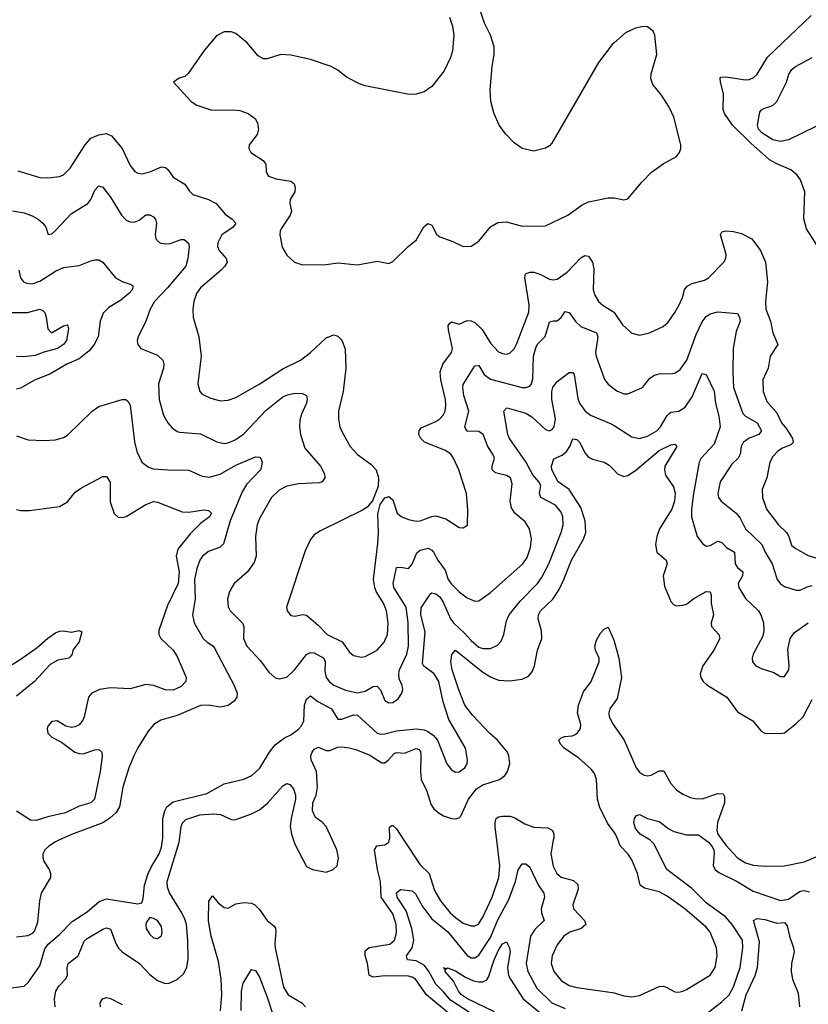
# Model space of a CAD drawing. Header units: inches. Extents: x 1934316 to 2140091, y 524953 to 667329.
# Tile 259 of 384: x 2016966 to 2020991, y 649162 to 654188. Entities that reach past the tile are written whole.
import ezdxf

# ---------------------------------------------------------------- set-up
doc = ezdxf.new("R2010")
doc.units = ezdxf.units.IN
doc.header["$MEASUREMENT"] = 0
for name, color, linetype in [('C0614', 7, 'Continuous'), ('C0615', 7, 'Continuous'), ('C0624', 7, 'Continuous'), ('C0625', 7, 'Continuous')]:
    doc.layers.add(name, color=color, linetype=linetype)

msp = doc.modelspace()

# ---------------------------------------------------------------- linework, layer by layer
at = {"layer": 'C0614', "color": 5}
for points, elevation in [([(2016870, 649239.3), (2016990, 649255.5), (2017010, 649273), (2017070, 649359.5), (2017095, 649445), (2017111.4, 649468.6), (2017170, 649518.9), (2017234.6, 649585.4), (2017310, 649633.7), (2017372.5, 649687.5), (2017410, 649700.1), (2017570, 649674.9), (2017590, 649681), (2017597, 649703), (2017604.1, 649770), (2017622.6, 649830), (2017637.3, 649862.7), (2017678.4, 649930), (2017690, 649963.8), (2017696, 650000)], 340), ([(2017166.8, 650000), (2017150, 649992.5), (2017114.9, 649970), (2017094.6, 649950), (2017084.9, 649930), (2017084.9, 649910), (2017091.6, 649890), (2017117.1, 649850), (2017123.5, 649830), (2017123.5, 649810), (2017076.3, 649730), (2017067.8, 649690), (2017057.8, 649582.2), (2017042.4, 649537.6), (2017030, 649524.2), (2017008.2, 649511.8), (2016950, 649504.2)], 340), ([(2017147.9, 649150), (2017143.4, 649190), (2017150.4, 649229.6), (2017165.9, 649254.1), (2017200.2, 649290), (2017210, 649308.8), (2017209.4, 649350), (2017214.1, 649370), (2017264.5, 649410), (2017295.4, 649484.6), (2017310, 649498.9), (2017390, 649545.9), (2017410, 649552.7), (2017430, 649545.3), (2017458, 649470), (2017470, 649449.2), (2017489.6, 649429.6), (2017577.1, 649370), (2017630, 649315.2), (2017670, 649283.5), (2017708.9, 649268.9), (2017730, 649270.2), (2017770, 649288.6), (2017801.9, 649318.1), (2017819, 649350), (2017826.1, 649393.9), (2017824.6, 649490), (2017817.4, 649570), (2017810, 649597.6), (2017794, 649630), (2017730.7, 649730.7), (2017720.5, 649760.5), (2017719, 649790), (2017779.7, 649990), (2017781.2, 650000)], 320), ([(2018363.2, 650000), (2018370, 649980.5), (2018430, 649866.4), (2018461, 649850), (2018530, 649837), (2018566, 649850), (2018587.3, 649870), (2018594, 649910), (2018584.5, 649950), (2018562, 650000)], 320), ([(2019162.6, 649110), (2019042.9, 649210), (2018986.5, 649290), (2018970, 649300.4), (2018950, 649305.5), (2018830, 649307.8), (2018770, 649301), (2018750.7, 649310.7), (2018742.1, 649370), (2018729.1, 649410.9), (2018730, 649435.3), (2018750, 649452.1), (2018855.1, 649470), (2018879.4, 649490), (2018890, 649526.8), (2018887.5, 649570), (2018870, 649624.8), (2018812, 649710), (2018807.5, 649790), (2018792.6, 649850), (2018777.1, 649950), (2018789.3, 649970.7), (2018830, 649975.9), (2018849.7, 649990), (2018852.6, 650000)], 280), ([(2018927.6, 650000), (2019010, 649874.7), (2019055.9, 649830), (2019083.7, 649743.7), (2019113.2, 649690), (2019163, 649630), (2019190, 649605.5), (2019230, 649577.3), (2019270, 649563.2), (2019290, 649563.2), (2019308.4, 649571.6), (2019330, 649606.5), (2019376.9, 649710), (2019411.9, 649810), (2019417.4, 649870), (2019401.7, 650000)], 280), ([(2019689.8, 650000), (2019676.6, 649930), (2019688.3, 649868.3), (2019707.8, 649830), (2019730, 649811.8), (2019793.6, 649793.6), (2019814.6, 649774.6), (2019816.8, 649750), (2019788.6, 649670), (2019793.2, 649650), (2019849.1, 649590), (2019855.8, 649570), (2019832.2, 649550), (2019774.9, 649530), (2019744, 649510), (2019710, 649466), (2019683.2, 649410), (2019678.9, 649370), (2019692, 649330), (2019730, 649283.5), (2019770, 649258.5), (2019810, 649248.7), (2019990, 649223.2), (2020000, 649220.3)], 280), ([(2019330, 649076.6), (2019164.3, 649184.3), (2019130, 649226.1), (2019090, 649264.4), (2019053.6, 649333.6), (2019030, 649362.9), (2018990, 649383.4), (2018945.1, 649390), (2018941.1, 649410), (2018968.9, 649451.1), (2018977.1, 649490), (2018966.9, 649550), (2018938.8, 649638.8), (2018893, 649710), (2018890, 649730.5), (2018910, 649748.9), (2018970, 649741.3), (2018986.6, 649726.6), (2019021.9, 649661.9), (2019070, 649598.4), (2019151.8, 649531.8), (2019250, 649410.8), (2019270, 649400.1), (2019290, 649399.8), (2019310, 649412.8), (2019370, 649503), (2019406.3, 649593.7), (2019462.4, 649697.6), (2019496.9, 649790), (2019510.8, 649849.2), (2019530, 649879.5), (2019550, 649879.5), (2019570, 649862.4), (2019612.2, 649772.2), (2019641.2, 649730), (2019644.1, 649710), (2019628.4, 649650), (2019630.1, 649630), (2019643.6, 649590), (2019595.1, 649544.9), (2019574, 649510), (2019550.6, 649370), (2019560.1, 649330), (2019605.3, 649245.3), (2019682.2, 649170), (2019750, 649141)], 260), ([(2017991.7, 649128.3), (2017998.3, 649210), (2017994.2, 649290), (2017980.9, 649380.9), (2017943.3, 649510), (2017930, 649589.2), (2017931.9, 649688.1), (2017950, 649715.5), (2017980, 649680), (2018010, 649656.8), (2018030, 649653.7), (2018070, 649674.5), (2018110, 649682.6), (2018150, 649678), (2018167.2, 649670), (2018188.6, 649648.6), (2018229.5, 649589.5), (2018262.6, 649562.6), (2018271.5, 649551.5), (2018274.4, 649534.4), (2018267.7, 649472.3), (2018270.1, 649450), (2018313.6, 649250), (2018336.5, 649210), (2018406.5, 649170), (2018424.7, 649150)], 280), ([(2019390, 649124.4), (2019252.2, 649190), (2019221.1, 649210), (2019205.7, 649230), (2019180.7, 649280.7), (2019138, 649330), (2019139.1, 649339.1), (2019129.8, 649350.2), (2019143.6, 649343.6), (2019150, 649348), (2019190, 649333), (2019241.1, 649301.1), (2019282.8, 649282.8), (2019310, 649276.4), (2019330, 649277.7), (2019350, 649287.5), (2019359.6, 649300.4), (2019387.6, 649390), (2019410, 649438.2), (2019430, 649470.3), (2019450, 649481.6), (2019465.4, 649450), (2019469.4, 649430), (2019456, 649350), (2019461.7, 649310), (2019470.8, 649290.8), (2019535.7, 649190), (2019650, 649097.3)], 240), ([(2018096.4, 649130), (2018098.6, 649230), (2018106.9, 649270), (2018150, 649340.7), (2018170, 649335.5), (2018190, 649300.7), (2018230, 649198), (2018257.6, 649110)], 260), ([(2017379, 649150), (2017377.3, 649170), (2017389.8, 649190), (2017410, 649196.9), (2017430, 649192.7), (2017490, 649160.7)], 280)]:
    msp.add_lwpolyline(points, dxfattribs=dict(at, elevation=elevation))
at = {"layer": 'C0614', "color": 5, "elevation": 340}
msp.add_lwpolyline([(2017630, 649605.2), (2017614.9, 649585.1), (2017610.5, 649570), (2017612.4, 649550), (2017630, 649518.4), (2017650, 649502), (2017670, 649497.6), (2017690, 649511), (2017694.2, 649530), (2017690, 649559.3), (2017670, 649589.5), (2017650, 649600.7)], close=True, dxfattribs=at)
at = {"layer": 'C0615', "color": 5}
for points, elevation in [([(2020000, 654070.7), (2019990, 654062), (2019920.7, 653970), (2019681.5, 653558.5), (2019670, 653544.2), (2019650, 653532.8), (2019590, 653517.4), (2019530.9, 653530.9), (2019490, 653559.6), (2019445.6, 653605.6), (2019414, 653650), (2019388, 653708), (2019371.3, 653771.3), (2019367.2, 653830), (2019377.6, 653950), (2019388.6, 654010), (2019387.4, 654050), (2019369.7, 654110), (2019338, 654170), (2019316.6, 654236.6)], 420), ([(2019160.5, 654200.5), (2019174.8, 654154.8), (2019181.3, 654110), (2019175.5, 654030), (2019165.2, 653994.8), (2019132.3, 653927.7), (2019070, 653846.6), (2019030, 653819.5), (2018990, 653807.6), (2018953.8, 653806.2), (2018730, 653851), (2018700.7, 653860.7), (2018634.8, 653894.8), (2018589.7, 653930), (2018555.8, 653950), (2018450, 653984.5), (2018350, 654007.6), (2018298.8, 654010), (2018230, 653988.7), (2018210, 653989.2), (2018184, 654004), (2018127.1, 654070), (2018070, 654118), (2018046.3, 654126.4), (2018010, 654126), (2017970, 654105.3), (2017908.7, 654031.3), (2017826.1, 653913.9), (2017810, 653898.9), (2017781, 653890), (2017750.8, 653870), (2017842.3, 653770), (2017870, 653751.3), (2017946.4, 653726.4), (2018050, 653728.9), (2018090, 653724.7), (2018133, 653710), (2018170, 653682.8), (2018180.3, 653660.3), (2018185.7, 653630), (2018177.6, 653602.4), (2018137.4, 653550), (2018135.4, 653530), (2018145.6, 653510), (2018208.5, 653470), (2018218, 653458), (2018222.8, 653450), (2018224.8, 653410), (2018235.6, 653390), (2018275.2, 653375.2), (2018350, 653364.7), (2018367.6, 653350), (2018372.4, 653332.4), (2018370.1, 653309.9), (2018346.7, 653270), (2018345.3, 653250), (2018352.8, 653210), (2018346.6, 653190), (2018306.3, 653130), (2018296.6, 653110), (2018293.2, 653090), (2018306.7, 653026.7), (2018330, 652985.7), (2018368.4, 652950), (2018410, 652936.5), (2018530, 652938), (2018590, 652947.1), (2018690, 652936.5), (2018790, 652956.3), (2018850, 652943.1), (2018870, 652953.4), (2018949.2, 653030.8), (2018990, 653062.3), (2019029.2, 653130.8), (2019050, 653147.2), (2019070, 653139.5), (2019093.7, 653093.6), (2019110, 653080.2), (2019176.4, 653056.4), (2019230, 653030.3), (2019270, 653031.7), (2019310, 653057.8), (2019369.9, 653130.1), (2019406.4, 653153.6), (2019450, 653157.2), (2019530, 653134.3), (2019650, 653135.5), (2019763.1, 653190), (2019837.1, 653242.9), (2019870, 653258.7), (2019970, 653279.1), (2019998.7, 653278.7), (2020000, 653278.4)], 420), ([(2016956.7, 653416.7), (2017070, 653382), (2017110, 653380.3), (2017170, 653387.4), (2017190, 653396.5), (2017224.4, 653430), (2017300.7, 653550), (2017330, 653583.2), (2017370, 653600.2), (2017410, 653606.9), (2017435.2, 653595.2), (2017489.2, 653530), (2017530, 653444.4), (2017553.9, 653413.9), (2017570, 653404.2), (2017590, 653401.5), (2017630, 653412), (2017690, 653437.2), (2017710, 653434.3), (2017723.2, 653423.2), (2017750, 653384.9), (2017810, 653348.9), (2017833.3, 653313.2), (2017850, 653296.5), (2017930.4, 653270), (2017968.7, 653250), (2018015.8, 653195.8), (2018051.6, 653170), (2018070.3, 653150), (2018055.3, 653130), (2017998.5, 653090), (2017978.2, 653050), (2017976.3, 653030), (2017984.2, 653010), (2018020.8, 652970), (2018024.7, 652950), (2018013.5, 652930), (2017994, 652910), (2017890, 652819.7), (2017869.2, 652790), (2017854.4, 652750), (2017849.2, 652710), (2017851.2, 652670), (2017880.2, 652570), (2017892, 652470), (2017875.3, 652330), (2017885.3, 652290), (2017897.3, 652277.3), (2017937.4, 652257.4), (2017990, 652242.8), (2018030, 652246.7), (2018070, 652259.6), (2018192.8, 652330), (2018310, 652406), (2018398.9, 652450), (2018449.9, 652490.1), (2018530, 652564.2), (2018570, 652578.9), (2018590, 652572), (2018610, 652552.2), (2018626.8, 652506.8), (2018630.1, 652409.9), (2018617.8, 652290), (2018593.4, 652190), (2018593.6, 652150), (2018600.8, 652110), (2018610, 652085.5), (2018653.4, 652010), (2018690, 651968.7), (2018758.8, 651918.8), (2018786, 651890), (2018797.8, 651850), (2018795.1, 651804.9), (2018766.9, 651733.1), (2018740, 651700), (2018716, 651684), (2018501, 651579), (2018470, 651558.4), (2018450, 651534.5), (2018422.6, 651477.4), (2018328.2, 651190), (2018330.7, 651170), (2018350, 651147.7), (2018370, 651143.8), (2018410, 651152.4), (2018430, 651148.2), (2018490, 651098), (2018534.9, 651050), (2018612.9, 651013), (2018650, 650960.4), (2018670, 650942.6), (2018710, 650934.9), (2018730, 650938), (2018790, 650969.2), (2018826.4, 651010), (2018843.2, 651050), (2018846.8, 651110), (2018838.6, 651170), (2018823.7, 651210), (2018786.2, 651270), (2018778.5, 651290), (2018772.5, 651330), (2018794.5, 651514.5), (2018797.9, 651570), (2018794.2, 651665.8), (2018806, 651714), (2018830, 651746.8), (2018850, 651754), (2018870, 651737.3), (2018893.1, 651670), (2018913.1, 651653.1), (2018950, 651637.1), (2018990, 651627.8), (2019010, 651629.4), (2019070, 651652.9), (2019090, 651655.6), (2019140.4, 651640.4), (2019210, 651596.3), (2019230, 651594), (2019252.3, 651607.7), (2019254.3, 651685.7), (2019247.1, 651770), (2019207.4, 651890), (2019181, 651950), (2019166.9, 651970), (2019139.6, 651990), (2019032.2, 652032.2), (2019012.9, 652050), (2019003.8, 652070), (2019005.3, 652090), (2019015.5, 652104.4), (2019090, 652137.1), (2019109.8, 652150), (2019128.1, 652170), (2019137.5, 652190), (2019141.4, 652218.6), (2019139.3, 652250), (2019115.2, 652350), (2019112.1, 652390), (2019126.2, 652430), (2019169.9, 652490), (2019175.9, 652510), (2019154.4, 652605.6), (2019153.6, 652626.4), (2019160.8, 652639.2), (2019170, 652645.3), (2019210, 652633.8), (2019250, 652652.3), (2019270, 652651.8), (2019290, 652643.2), (2019326.8, 652606.8), (2019370, 652537.8), (2019410, 652492.6), (2019430, 652483.6), (2019450, 652481.1), (2019470, 652488.5), (2019490, 652508.4), (2019504, 652536), (2019564.3, 652695.7), (2019566.8, 652733.2), (2019544.9, 652870), (2019548.6, 652891.4), (2019570, 652899.7), (2019590, 652899.4), (2019620.3, 652890), (2019670, 652864.4), (2019690, 652860.5), (2019710, 652863.8), (2019761.1, 652898.9), (2019830, 652972.1), (2019850, 652984.7), (2019870, 652981.7), (2019890.2, 652949.8), (2019896.9, 652916.9), (2019893.7, 652810), (2019902, 652782), (2019920.7, 652750), (2019944, 652730), (2019997, 652697), (2020000, 652692.8)], 380), ([(2016930, 653213), (2016990, 653202.3), (2017030, 653187.5), (2017061.1, 653170), (2017084.6, 653150), (2017099.5, 653130), (2017111.1, 653091.1), (2017130, 653095.5), (2017150, 653112.7), (2017230, 653198.5), (2017313.6, 653250), (2017330, 653270.5), (2017350, 653318), (2017370, 653340.4), (2017390, 653334), (2017430, 653283.1), (2017485.4, 653190), (2017510, 653165.2), (2017530, 653155.9), (2017550, 653155), (2017575.6, 653164.4), (2017610, 653191.5), (2017630, 653192.4), (2017650, 653181.3), (2017660.2, 653170), (2017665.4, 653150), (2017657.2, 653090), (2017662, 653070), (2017674.5, 653054.5), (2017687.2, 653047.2), (2017710, 653043.5), (2017733.8, 653046.2), (2017790, 653066.3), (2017805.7, 653065.7), (2017827.8, 653047.8), (2017831, 653030), (2017824.7, 652970), (2017813.8, 652930), (2017720.3, 652819.7), (2017654.7, 652750), (2017632.6, 652710), (2017610, 652649.3), (2017570.4, 652570), (2017566.7, 652550), (2017568.5, 652530), (2017585.5, 652510), (2017670, 652475.5), (2017696.9, 652450), (2017702.2, 652430), (2017699.7, 652410), (2017674.4, 652330), (2017679, 652250), (2017699.6, 652170), (2017722, 652130), (2017744.7, 652104.7), (2017770, 652086.5), (2017782.7, 652082.7), (2017890, 652075), (2017972.6, 652032.6), (2018010, 652024.7), (2018030, 652027.7), (2018070, 652044.8), (2018110, 652073.8), (2018224.7, 652195.3), (2018310, 652262.3), (2018334, 652274), (2018370, 652282), (2018410, 652280.3), (2018430.4, 652270), (2018434, 652250), (2018430.2, 652230), (2018405, 652175), (2018396.3, 652143.7), (2018393.7, 652110), (2018399.8, 652070), (2018421.7, 652001.7), (2018502.4, 651910), (2018521.5, 651870), (2018523.7, 651850), (2018510.7, 651830), (2018495.2, 651824.8), (2018390, 651818.3), (2018330, 651806.8), (2018290, 651787.4), (2018251.4, 651750), (2018190, 651641.6), (2018177.6, 651610), (2018170.2, 651550), (2018172.8, 651450), (2018162.9, 651417.1), (2018129.4, 651370.6), (2018060.3, 651310), (2018037.3, 651270), (2018027.2, 651230), (2018031.1, 651191.1), (2018040.9, 651170), (2018105.8, 651105.8), (2018111, 651089), (2018109.2, 651030), (2018125.8, 650990), (2018195.6, 650915.6), (2018237.1, 650857.1), (2018270, 650828.4), (2018290, 650823.1), (2018330, 650832.4), (2018370, 650871.8), (2018430, 650947.6), (2018450, 650958.5), (2018470, 650956.1), (2018517.8, 650930), (2018525.2, 650910), (2018523.3, 650863.3), (2018530.1, 650830.1), (2018547.6, 650807.6), (2018570, 650791.8), (2018630, 650766), (2018690, 650751.5), (2018730, 650760.7), (2018770, 650785), (2018790, 650786.4), (2018808.3, 650768.3), (2018830, 650712.9), (2018850, 650700.7), (2018870, 650702.3), (2018898.8, 650721.2), (2018916.8, 650750), (2018921, 650770), (2018918, 650790), (2018903.5, 650823.5), (2018900.8, 650850), (2018905.5, 650870), (2018941.5, 650950), (2018950.7, 650990), (2018949, 651111), (2018939.6, 651190), (2018875.9, 651290), (2018872.5, 651310), (2018890, 651391.8), (2018910, 651393.8), (2018950, 651386.9), (2018970, 651408.7), (2018992.5, 651467.5), (2019010, 651480.7), (2019050.5, 651490), (2019070, 651480.8), (2019078.8, 651470), (2019099.8, 651430), (2019137.7, 651377.7), (2019153.5, 651330), (2019170, 651306.2), (2019210, 651267.1), (2019250, 651237.8), (2019290, 651219.5), (2019310, 651222.3), (2019370, 651264.2), (2019534.2, 651410), (2019556.2, 651443.8), (2019573.4, 651493.4), (2019578, 651538), (2019568.5, 651588.5), (2019545.5, 651625.5), (2019493.3, 651670), (2019475.7, 651695.7), (2019469.8, 651730), (2019479, 651819), (2019471.1, 651850), (2019450, 651862.2), (2019394.8, 651874.8), (2019377.7, 651890), (2019377, 651910), (2019389, 651950), (2019381.5, 651970), (2019356, 652010), (2019332.5, 652070), (2019310, 652085.8), (2019250, 652088.1), (2019241.2, 652101.2), (2019238.8, 652110), (2019258.5, 652190), (2019232.4, 652270), (2019227.6, 652310), (2019230, 652326.8), (2019290, 652422), (2019310, 652423.1), (2019337.4, 652377.4), (2019370, 652353.1), (2019530, 652311.4), (2019550, 652310.2), (2019570, 652318), (2019578.3, 652330), (2019584.9, 652355.1), (2019587.9, 652470), (2019602.1, 652517.9), (2019610, 652533.6), (2019648.4, 652571.6), (2019670, 652646), (2019690, 652651.8), (2019710, 652650.3), (2019730, 652668.4), (2019750, 652699.3), (2019770, 652693), (2019805.3, 652645.3), (2019830, 652622.9), (2019910, 652590.2), (2019916.4, 652570), (2019904.8, 652490), (2019907.8, 652470), (2019951.6, 652351.6), (2019970, 652327.4), (2020000, 652304.2)], 360), ([(2016961.8, 652910), (2016970.2, 652870.2), (2016985.3, 652850), (2017002.7, 652842.7), (2017030, 652840.6), (2017070, 652853.7), (2017150, 652904.8), (2017190, 652923.8), (2017270, 652933.2), (2017330, 652957.8), (2017350, 652961.6), (2017370, 652961.8), (2017391.1, 652951.1), (2017455.3, 652870), (2017490, 652851.2), (2017536, 652836), (2017544.4, 652830), (2017543.4, 652823.4), (2017540.9, 652810), (2017524, 652790), (2017483.2, 652756.8), (2017421.4, 652718.6), (2017393, 652690), (2017376.3, 652650), (2017366.6, 652570), (2017346.1, 652530), (2017321.8, 652498.2), (2017270, 652456.8), (2017206.7, 652430), (2017120.9, 652379.1), (2017045.5, 652350), (2016970, 652307.3), (2016950, 652302.9)], 340), ([(2016913.1, 652693.1), (2017006.3, 652693.7), (2017070, 652710.3), (2017084.6, 652704.6), (2017093.9, 652693.9), (2017102, 652670), (2017110.4, 652610), (2017129.3, 652589.3), (2017190, 652626.3), (2017210.2, 652630.2), (2017215.2, 652610), (2017204.6, 652550), (2017190.1, 652530), (2017160.2, 652510), (2017090, 652491.7), (2017046.1, 652473.9), (2016987.8, 652467.8), (2016950, 652468.6)], 320), ([(2017696, 650000), (2017697.7, 650010), (2017696.2, 650110), (2017706.9, 650150), (2017718.1, 650170), (2017750, 650195.3), (2017922, 650238), (2018010, 650287.5), (2018110, 650311.3), (2018151.1, 650330), (2018191.6, 650368.4), (2018241.8, 650450), (2018270, 650486.3), (2018317.5, 650522.5), (2018350, 650538.3), (2018390, 650566.3), (2018404, 650584), (2018416.8, 650610), (2018419.2, 650690), (2018430, 650720.3), (2018450, 650737.3), (2018487.2, 650707.2), (2018557.4, 650670), (2018590, 650618.6), (2018610, 650618.3), (2018670, 650640.1), (2018690, 650638.5), (2018790, 650546.1), (2018810, 650541), (2018830, 650542.5), (2018890, 650558.3), (2018990, 650568.2), (2019030, 650562.6), (2019050, 650554.1), (2019076, 650536), (2019099.3, 650510), (2019146.3, 650390), (2019170, 650359.3), (2019190, 650347), (2019210, 650348.8), (2019237.6, 650370), (2019249.6, 650390), (2019251.2, 650410), (2019241.3, 650470), (2019155.8, 650615.8), (2019127, 650707), (2019104.7, 650810), (2019081.3, 650850), (2019028.2, 650888.2), (2019022.7, 650902.7), (2019036.1, 651063.9), (2019013.1, 651150), (2019014.5, 651185.5), (2019062.4, 651257.6), (2019070, 651262.8), (2019090, 651258.3), (2019110, 651242.6), (2019130, 651211.7), (2019165.8, 651130), (2019180.1, 651110), (2019237.2, 651057.2), (2019270, 651018.6), (2019310, 650985), (2019330, 650978.5), (2019370, 650979.1), (2019405.2, 650994.8), (2019423.4, 651016.6), (2019436.5, 651050), (2019450, 651119.1), (2019464.1, 651150), (2019520.1, 651219.9), (2019609.9, 651310), (2019630, 651339.2), (2019666.7, 651410), (2019729.1, 651570), (2019739.4, 651610), (2019738.2, 651650), (2019730, 651674), (2019700.3, 651710), (2019626, 651750), (2019619.5, 651770), (2019626, 651810), (2019616.3, 651830), (2019585.3, 651865.3), (2019550, 651931.6), (2019465.4, 652050), (2019458.3, 652070), (2019437.6, 652190), (2019450, 652206), (2019453.7, 652206.3), (2019550, 652179.8), (2019580.2, 652160.2), (2019650, 652096.8), (2019670, 652089.4), (2019683.5, 652096.5), (2019693.5, 652110), (2019700.1, 652150), (2019682, 652250), (2019682.7, 652290), (2019687.9, 652310), (2019710, 652341.3), (2019770, 652387.1), (2019790, 652387), (2019796.4, 652376.4), (2019814.3, 652254.3), (2019824.2, 652230), (2019852.3, 652190), (2019879.5, 652170), (2019985.6, 652125.6), (2020000, 652116.5)], 340), ([(2016950, 652063.8), (2017010, 652043), (2017090, 652040.5), (2017150, 652044.4), (2017190, 652055.8), (2017210, 652066.7), (2017336.4, 652190), (2017370, 652214), (2017490, 652250.3), (2017508.8, 652248.8), (2017519.7, 652239.7), (2017530, 652221), (2017552.6, 652032.6), (2017564.1, 651984.1), (2017590, 651930.4), (2017623.5, 651903.5), (2017650, 651895.4), (2017722, 651890), (2017830, 651889.2), (2017897.7, 651857.7), (2017933.8, 651853.9), (2017990, 651868.4), (2018070, 651913.6), (2018170, 651956.9), (2018194.3, 651954.3), (2018204.6, 651930), (2018199.3, 651900.7), (2018194.6, 651890), (2018124.6, 651815.4), (2018101.6, 651778.4), (2018040.3, 651630), (2018007.2, 651512.8), (2017990, 651496.2), (2017930, 651474.4), (2017899.1, 651450), (2017885.8, 651430), (2017870, 651387.3), (2017859.2, 651330), (2017861.7, 651230), (2017848.4, 651150), (2017856.2, 651110), (2017902.8, 651030), (2017923.1, 651010), (2017951.5, 650991.5), (2017960, 650980), (2018061.5, 650790), (2018075.8, 650750), (2018075.3, 650730), (2018061.7, 650710), (2018030, 650687.8), (2017990, 650678.8), (2017930, 650689.8), (2017890, 650687.6), (2017770, 650636.5), (2017687.1, 650612.9), (2017650.2, 650589.8), (2017622.8, 650557.2), (2017568.8, 650471.2), (2017548.2, 650430), (2017523.8, 650370), (2017492.9, 650270), (2017475.9, 650170), (2017458.9, 650141.1), (2017427.3, 650112.7), (2017390, 650089.1), (2017231.4, 650028.6), (2017166.8, 650000)], 340), ([(2018562, 650000), (2018530.4, 650070), (2018510, 650092.5), (2018476.1, 650116.1), (2018461.2, 650150), (2018463.1, 650190), (2018480.2, 650230), (2018486.2, 650270), (2018482, 650350), (2018453.2, 650410), (2018452.1, 650430), (2018459, 650450), (2018470, 650464.7), (2018490, 650474.7), (2018530, 650457.5), (2018550, 650458.6), (2018590, 650474.2), (2018610, 650477.1), (2018648.3, 650471.7), (2018682.5, 650462.5), (2018753.6, 650433.6), (2018814.8, 650394.8), (2018830, 650395.2), (2018848.7, 650410), (2018876.8, 650443.2), (2018890, 650447.1), (2018930, 650444.1), (2018990, 650468.7), (2019003.5, 650463.5), (2019012.5, 650452.5), (2019014.4, 650434.4), (2019011.7, 650350), (2019014.8, 650310), (2019044.2, 650250), (2019063.9, 650183.9), (2019080.1, 650160.1), (2019101.8, 650141.8), (2019130, 650125), (2019170, 650110.2), (2019191.5, 650108.5), (2019210, 650114.9), (2019217.2, 650122.8), (2019257.4, 650210), (2019298.2, 650261.8), (2019330, 650282.5), (2019415.8, 650310), (2019442.4, 650330), (2019455.8, 650350), (2019467.2, 650390), (2019463.2, 650430), (2019455.4, 650450), (2019405.5, 650510), (2019365.4, 650545.4), (2019277.4, 650637.4), (2019238.8, 650690), (2019207.2, 650767.2), (2019173.4, 650870), (2019167.4, 650910), (2019171.9, 650948.1), (2019190, 650970.3), (2019330, 650858), (2019370, 650834.2), (2019410, 650817.6), (2019466.1, 650813.9), (2019530, 650821.8), (2019562.7, 650837.3), (2019581.3, 650858.7), (2019594.4, 650890), (2019609.1, 650970), (2019630.5, 651030), (2019630, 651069), (2019612.2, 651130), (2019613.7, 651150), (2019624.8, 651170), (2019687.9, 651230), (2019719.8, 651280.2), (2019744, 651330), (2019782, 651430), (2019843.6, 651536.4), (2019856, 651570), (2019852.7, 651630), (2019830, 651697.5), (2019770, 651789.9), (2019714.4, 651830), (2019683, 651890), (2019681, 651910), (2019693, 651947), (2019734.1, 651965.9), (2019756.4, 651983.6), (2019774, 652010), (2019790, 652048.4), (2019810, 652044.7), (2019824.7, 652030), (2019850, 651978), (2019870, 651955.3), (2019890, 651944.9), (2019950, 651930.3), (2019974.7, 651914.7), (2020000, 651888.4)], 320), ([(2016950, 651687.6), (2016970, 651683.1), (2017017.1, 651682.9), (2017170, 651703.1), (2017210, 651727.8), (2017250, 651776), (2017281.2, 651798.8), (2017390, 651855.8), (2017410, 651856.4), (2017427.9, 651827.9), (2017427.5, 651727.5), (2017447.9, 651667.9), (2017468.9, 651648.9), (2017490, 651646.5), (2017510, 651652.6), (2017610, 651713.8), (2017650, 651728.7), (2017670, 651725.3), (2017796.2, 651676.2), (2017830, 651674.3), (2017906, 651686), (2017930, 651683.7), (2017944.9, 651670), (2017935.6, 651650), (2017890, 651617.2), (2017836, 651564), (2017774.3, 651485.7), (2017764.6, 651450), (2017780.4, 651370), (2017775.5, 651310), (2017721.6, 651198.4), (2017676, 651070), (2017676.5, 651050), (2017686.9, 651030), (2017749, 650970), (2017770, 650937.6), (2017816, 650830), (2017814.3, 650810), (2017790, 650784.2), (2017750, 650766.6), (2017710, 650767.6), (2017650, 650789.9), (2017610, 650794.5), (2017530, 650772.5), (2017430, 650778.4), (2017373.4, 650770), (2017334.6, 650750), (2017317.3, 650730), (2017295.6, 650630), (2017288, 650612), (2017270, 650589.7), (2017250, 650579.1), (2017230, 650575.4), (2017202.4, 650582.4), (2017157.2, 650610), (2017130, 650606), (2017110, 650582.7), (2017105.8, 650570), (2017110, 650546), (2017130, 650526), (2017180.5, 650500.5), (2017247, 650450), (2017270, 650442), (2017290, 650441.5), (2017350, 650461.5), (2017370, 650463.2), (2017384.9, 650450), (2017387.5, 650427.5), (2017377.5, 650350), (2017347.8, 650210), (2017330, 650189.9), (2017270, 650173.9), (2017200.1, 650139.9), (2017110, 650119.9), (2017050, 650100.8), (2017022.1, 650102.1), (2016950, 650147.4)], 320), ([(2016830, 650835.9), (2016974.2, 650925.8), (2017055.7, 650984.3), (2017110, 651031.6), (2017150, 651057.8), (2017170, 651066.7), (2017188.8, 651068.8), (2017230, 651061.7), (2017270.5, 651070.5), (2017283.6, 651063.6), (2017270, 651012.3), (2017238, 650970), (2017234.9, 650950), (2017224.5, 650935.5), (2017218, 650930), (2017161.4, 650918.6), (2017122.7, 650897.3), (2017042.5, 650810), (2016950, 650735.3)], 280), ([(2020000, 650040.6), (2019966.9, 650086.9), (2019927.5, 650167.6), (2019914.9, 650210), (2019909.6, 650310), (2019900.8, 650340.8), (2019883.1, 650363.1), (2019819.3, 650419.3), (2019745.2, 650470), (2019725.9, 650490), (2019718.4, 650510), (2019730, 650522.8), (2019747, 650530), (2019786.5, 650533.5), (2019800.6, 650539.4), (2019812.6, 650547.4), (2019828.6, 650570), (2019830.4, 650590), (2019812.4, 650650), (2019817.8, 650690), (2019843.1, 650756.9), (2019883.7, 650810), (2019923.4, 650910), (2019923.9, 650930), (2019905.5, 650970), (2019902.2, 650990), (2019910, 651021.1), (2019930, 651056.9), (2019950, 651077.6), (2019970, 651086.8), (2019996, 651030), (2020000, 651016)], 280), ([(2020000, 650701), (2019977.8, 650670), (2019972.8, 650650), (2019975.6, 650630), (2019993.7, 650593.7), (2020000, 650584.5)], 280), ([(2017781.2, 650000), (2017791.1, 650070), (2017798.3, 650090), (2017814.9, 650105.1), (2017885.1, 650130), (2017954.6, 650134.6), (2017991.3, 650131.3), (2018050, 650104.4), (2018070, 650106), (2018150, 650134), (2018190, 650155.2), (2018230.4, 650189.6), (2018310, 650277.8), (2018330, 650288.7), (2018344.4, 650284.4), (2018363, 650263), (2018373.6, 650230), (2018374.4, 650210), (2018351.6, 650110), (2018346.9, 650070), (2018352.8, 650030), (2018363.2, 650000)], 320), ([(2019401.7, 650000), (2019393.7, 650066.3), (2019392.5, 650090), (2019398.8, 650110), (2019410, 650118.6), (2019430, 650123.2), (2019470, 650121.9), (2019494.1, 650114.1), (2019544.2, 650084.3), (2019590, 650065.7), (2019662.5, 650062.5), (2019685.3, 650050), (2019692.4, 650032.4), (2019692.1, 650012.1), (2019689.8, 650000)], 280), ([(2018852.6, 650000), (2018855.4, 650010), (2018853.6, 650066.4), (2018864.9, 650075.1), (2018870, 650075.6), (2018890, 650057.2), (2018927.6, 650000)], 280)]:
    msp.add_lwpolyline(points, dxfattribs=dict(at, elevation=elevation))
at = {"layer": 'C0624', "color": 5}
for points, elevation in [([(2020000, 649220.3), (2020050, 649205.6), (2020090, 649199.7), (2020130, 649207.8), (2020230, 649253.2), (2020250, 649254.6), (2020266, 649250), (2020310, 649226), (2020330, 649224.7), (2020350, 649230.2), (2020370, 649237.1), (2020490, 649310.3), (2020516.2, 649350), (2020526.2, 649410), (2020522, 649450), (2020490, 649531.1), (2020470, 649556.8), (2020360.8, 649650), (2020270, 649715), (2020230, 649737), (2020155.6, 649755.6), (2020133.3, 649770), (2020119.4, 649830), (2020090, 649899.7), (2020070, 649929.7), (2020031.5, 649971.5), (2020019.9, 650000)], 280), ([(2020000, 649079), (2020050, 649066.5), (2020082.4, 649070), (2020150, 649099.8), (2020190, 649107), (2020210, 649097.8), (2020250, 649049.1), (2020270, 649041.2), (2020290, 649041.8), (2020430, 649082.5), (2020550, 649174.5), (2020586.8, 649210), (2020610, 649251.4), (2020643.8, 649350), (2020656.7, 649450), (2020655, 649490), (2020602.3, 649570), (2020568.5, 649608.5), (2020470, 649680.9), (2020394.7, 649754.7), (2020268.9, 649850), (2020202.2, 649982.2), (2020184.4, 650000)], 260), ([(2020468.4, 650000), (2020482.1, 649990), (2020499.6, 649970), (2020509, 649950), (2020510, 649936), (2020505.9, 649870), (2020516.3, 649850), (2020535.1, 649835.1), (2020628.1, 649790), (2020710, 649739.8), (2020850, 649692), (2020890, 649699.7), (2020950, 649739), (2020970, 649743.2), (2020996.9, 649736.9)], 260), ([(2020551.6, 650000), (2020570, 649975), (2020630.2, 649910), (2020670, 649884.4), (2020710, 649873.1), (2020770, 649867.4), (2020870, 649868.4), (2020970, 649889.4), (2021097.1, 649942.9), (2021170, 649991.6), (2021173.4, 650000)], 280), ([(2020651.6, 649128.5), (2020673.2, 649210), (2020720.6, 649310), (2020732, 649350), (2020742, 649482), (2020711.3, 649590), (2020730, 649600.7), (2020770, 649595.7), (2020830, 649576.1), (2020870, 649580.2), (2020882.7, 649562.7), (2020894.8, 649510), (2020916.1, 649450), (2020918.3, 649430), (2020905.4, 649370), (2020903.3, 649330), (2020910.7, 649290), (2020939.6, 649219.6), (2020945.7, 649150)], 240)]:
    msp.add_lwpolyline(points, dxfattribs=dict(at, elevation=elevation))
at = {"layer": 'C0625', "color": 5}
for points, elevation in [([(2021036.2, 653036.2), (2020981.1, 653121.1), (2020968.9, 653171.1), (2020973.1, 653310), (2020950.5, 653370.5), (2020933.8, 653393.8), (2020902.1, 653422.1), (2020830, 653452.2), (2020793.4, 653473.4), (2020697.1, 653557.1), (2020604.8, 653650), (2020563.7, 653710), (2020556.5, 653730), (2020559.1, 653810), (2020542.2, 653870), (2020540.5, 653890), (2020544.8, 653895.2), (2020570, 653897), (2020670, 653881.6), (2020690, 653883), (2020710, 653891.3), (2020730, 653910.3), (2020782.5, 653997.5), (2021006.3, 654210)], 380), ([(2020000, 653278.4), (2020050, 653268.4), (2020070, 653274), (2020141.1, 653358.9), (2020190.4, 653409.6), (2020250, 653452), (2020318.3, 653490), (2020334.6, 653510), (2020340.2, 653530), (2020339.9, 653550), (2020304.2, 653690), (2020281.5, 653741.5), (2020242.4, 653802.4), (2020198.2, 653858.2), (2020187.6, 653887.6), (2020188.5, 653911.5), (2020217.4, 654010), (2020208, 654110), (2020199.6, 654130), (2020170, 654151.1), (2020150, 654153.5), (2020110, 654144.5), (2020058.4, 654121.6), (2020000, 654070.7)], 420), ([(2021030, 653643.4), (2020890, 653574.2), (2020850, 653566.2), (2020810, 653574.9), (2020753.3, 653610), (2020736.3, 653630), (2020732.5, 653650), (2020743.4, 653716.6), (2020751.8, 653728.2), (2020764.6, 653735.4), (2020809.8, 653750.2), (2020829.8, 653770.2), (2020879.4, 653870), (2020892.5, 653910), (2020906.6, 653933.4), (2020925.7, 653950), (2021010, 653995.3)], 360), ([(2020000, 652692.8), (2020043.6, 652630), (2020090, 652587.4), (2020130, 652578.3), (2020181.2, 652590), (2020250, 652622), (2020275.1, 652644.9), (2020310, 652693.4), (2020329.8, 652730), (2020348.3, 652770), (2020359.8, 652810), (2020372.7, 652827.3), (2020398.8, 652841.2), (2020460.8, 652859.2), (2020482.6, 652870), (2020559.3, 652950), (2020570.6, 652970), (2020572, 652990), (2020543.1, 653090), (2020550, 653104.9), (2020569.7, 653110.3), (2020610, 653107.4), (2020650, 653097.4), (2020703.7, 653070), (2020747.6, 653010), (2020772.8, 652950), (2020783.5, 652850), (2020773, 652750), (2020775.2, 652710), (2020798.5, 652650), (2020810.2, 652590), (2020836.1, 652530), (2020796.3, 652470), (2020786.7, 652410), (2020759.8, 652350), (2020761.5, 652290), (2020779.4, 652239.4), (2020830, 652180.7), (2020854.3, 652130), (2020879.9, 652099.9), (2020910.6, 652050), (2020913.7, 652030), (2020901.4, 652018.6), (2020859, 652001), (2020835, 651985), (2020810, 651957.7), (2020795.6, 651930), (2020779.6, 651850), (2020755, 651790), (2020757.1, 651750), (2020777.4, 651690), (2020839.8, 651610), (2020879, 651570), (2020890.9, 651550), (2020905.4, 651505.4), (2020924.2, 651490), (2020990, 651453.8), (2021090, 651422.7)], 380), ([(2020000, 652304.2), (2020013.7, 652293.7), (2020050, 652279.1), (2020070, 652278.6), (2020144.2, 652310), (2020182.3, 652357.7), (2020205.8, 652374.2), (2020230, 652379.7), (2020298.2, 652381.8), (2020310, 652384.5), (2020337.4, 652402.6), (2020371.7, 652450), (2020418.2, 652581.8), (2020450, 652646.4), (2020470, 652673.4), (2020490, 652687.2), (2020530, 652697.4), (2020630, 652688), (2020640.3, 652670), (2020642.8, 652650), (2020622.9, 652597.1), (2020608.1, 652510), (2020606.1, 652390), (2020610.1, 652310), (2020657.7, 652177.7), (2020670, 652165), (2020729.4, 652130), (2020751.6, 652090), (2020738.3, 652070), (2020688.5, 652051.5), (2020658.2, 652030), (2020648.7, 652010), (2020643, 651970), (2020632.9, 651950), (2020600.8, 651919.2), (2020541, 651830), (2020529.4, 651769.4), (2020533.4, 651750), (2020546.7, 651730), (2020622.8, 651670), (2020643.8, 651643.8), (2020670.2, 651590), (2020753.2, 651510), (2020770.6, 651470.6), (2020806.4, 651410), (2020832.3, 651330), (2020849, 651309), (2020870, 651295.2), (2020930, 651275.6), (2020950, 651276.8), (2020986, 651294), (2021010, 651299.7)], 360), ([(2020000, 652116.5), (2020090, 652059.1), (2020130, 652050.2), (2020170, 652061.5), (2020217.6, 652090), (2020236.8, 652110), (2020270, 652167.8), (2020281.5, 652178.5), (2020290, 652184.1), (2020330, 652190.2), (2020362.8, 652210), (2020397.7, 652262.3), (2020450, 652382), (2020470, 652377.3), (2020511.4, 652291.4), (2020517.8, 652230), (2020535.3, 652164.7), (2020542, 652110), (2020510, 652021.7), (2020443.9, 651950), (2020434.1, 651930), (2020405.2, 651770), (2020394.4, 651690), (2020394.2, 651650), (2020424.2, 651550), (2020452.3, 651512.3), (2020470, 651500.3), (2020490, 651504), (2020530, 651525.6), (2020550, 651519.7), (2020573.7, 651493.7), (2020615, 651470), (2020617.6, 651410), (2020630, 651392), (2020657.3, 651370), (2020655, 651350), (2020633, 651310), (2020635.9, 651290), (2020670, 651232.9), (2020736.5, 651170), (2020748.9, 651150), (2020762.3, 651110), (2020764.6, 651070), (2020758.5, 651041.5), (2020710.4, 650950), (2020704.4, 650930), (2020706.4, 650910), (2020724, 650890), (2020750, 650876.4), (2020815.6, 650855.6), (2020850, 650834.8), (2020870, 650834.8), (2020891.3, 650870), (2020893.7, 650890), (2020886.4, 650973.6), (2020898, 651030), (2020919.9, 651060.1), (2020991.2, 651108.8)], 340), ([(2020000, 651888.4), (2020017.6, 651870), (2020050, 651857.2), (2020070, 651860.9), (2020110, 651886.6), (2020230, 651989.5), (2020290, 652018), (2020310, 652022), (2020317, 652017), (2020319.3, 652010), (2020259.7, 651910), (2020256.5, 651890), (2020262.8, 651862.8), (2020303.9, 651803.9), (2020310.8, 651770.8), (2020308.5, 651730), (2020294, 651690), (2020232, 651590), (2020218.1, 651550), (2020211.7, 651510), (2020217.8, 651470), (2020265.8, 651430), (2020271.4, 651411.4), (2020250.1, 651350), (2020256.9, 651296.9), (2020290, 651218.4), (2020302.7, 651202.7), (2020316.7, 651196.7), (2020350, 651198.9), (2020370, 651205.4), (2020406.2, 651233.8), (2020470, 651270.2), (2020490, 651268), (2020495.3, 651250), (2020495, 651210), (2020507.9, 651150), (2020495.6, 651110), (2020497, 651090), (2020534.6, 651050), (2020539.6, 651030), (2020509.1, 650970), (2020452.1, 650890), (2020439.1, 650850), (2020442, 650830), (2020454.6, 650810), (2020473, 650793), (2020575.3, 650730), (2020630, 650656), (2020708.6, 650608.6), (2020750, 650557), (2020770, 650545.5), (2020850, 650544), (2020870, 650547.8), (2020930, 650594.9), (2020964.2, 650630), (2021010, 650717.4)], 320), ([(2020000, 651016), (2020024.6, 650930), (2020038, 650830), (2020016.3, 650723.7), (2020000, 650701)], 280), ([(2020000, 650584.5), (2020051.5, 650510), (2020112.9, 650370), (2020130, 650346.5), (2020150, 650333.4), (2020170, 650327.9), (2020190, 650332), (2020230, 650354.3), (2020253.5, 650353.5), (2020290.2, 650290.2), (2020317.7, 650257.7), (2020350, 650235.6), (2020390, 650218.3), (2020412.3, 650212.3), (2020450, 650211.1), (2020530, 650237.7), (2020556, 650236), (2020563.9, 650223.9), (2020562.6, 650190), (2020527.8, 650090), (2020523.5, 650050), (2020529.5, 650030), (2020551.6, 650000)], 280), ([(2020184.4, 650000), (2020182.2, 650002.2), (2020133.2, 650030), (2020110, 650059), (2020100.7, 650090), (2020103.6, 650110), (2020114.2, 650125.8), (2020130, 650130.4), (2020170.2, 650110.2), (2020230, 650095.9), (2020278.6, 650058.6), (2020304.7, 650044.7), (2020370, 650026.6), (2020430, 650028.1), (2020468.4, 650000)], 260), ([(2020019.9, 650000), (2020007.6, 650030), (2020000, 650040.6)], 280)]:
    msp.add_lwpolyline(points, dxfattribs=dict(at, elevation=elevation))

doc.saveas('drawing.dxf')
